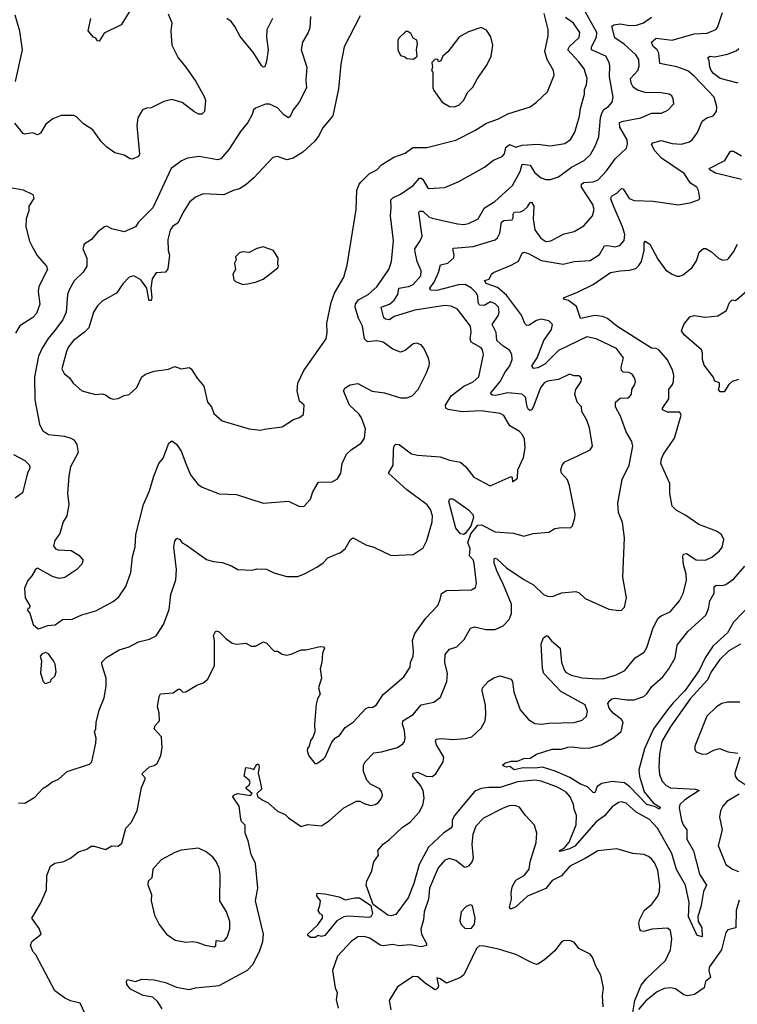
# Model space of a CAD drawing. Extents: x 1954678 to 2060275, y 904822 to 1016299.
# Tile 428 of 467: x 2050622 to 2055168, y 978850 to 985087. Entities that reach past the tile are written whole.
import ezdxf

# ---------------------------------------------------------------- set-up
doc = ezdxf.new("R2010")
doc.units = 0

msp = doc.modelspace()

# ---------------------------------------------------------------- linework, layer by layer
at = {"layer": '0CON20XD'}
for points in [[(2050615, 980126.2), (2050655.8, 980124.2), (2050717.9, 980162.1), (2050770.9, 980219.1), (2050797.2, 980232.8), (2050825, 980258), (2050867.5, 980275), (2050922.5, 980325), (2051065, 980371.8), (2051079.4, 980385), (2051104.1, 980504.1), (2051105.7, 980535.7), (2051096.7, 980575), (2051104, 980595), (2051106, 980635), (2051125.9, 980714.1), (2051158.3, 980791.7), (2051169.4, 980865), (2051170.6, 980915), (2051144.3, 980995), (2051143.1, 981016.9), (2051172.4, 981047.6), (2051253.3, 981095), (2051315, 981114.3), (2051375, 981145.8), (2051445, 981162.5), (2051485.7, 981184.3), (2051533.8, 981255), (2051568.3, 981351.7), (2051580.6, 981445), (2051611.7, 981538.3), (2051616.1, 981605), (2051598.5, 981745), (2051605, 981782.5), (2051618.3, 981801.7), (2051637.5, 981795), (2051652.1, 981772.1), (2051678.9, 981758.9), (2051805, 981668), (2051850, 981655), (2051905, 981649.2), (2051965, 981628), (2052005, 981603.8), (2052095, 981600), (2052125, 981608), (2052185, 981605.8), (2052233, 981583), (2052315, 981560), (2052385, 981558.8), (2052430.9, 981579.1), (2052505, 981618.8), (2052545, 981646.7), (2052575, 981677.5), (2052655, 981711.2), (2052683.3, 981735), (2052718.8, 981795), (2052735, 981804), (2052815, 981760.8), (2052865, 981746.2), (2052975, 981693.8), (2053115, 981698.8), (2053178.3, 981741.7), (2053202.3, 981787.7), (2053234.3, 981905), (2053238.1, 981945), (2053224.4, 981985), (2053203.1, 982013.1), (2053075, 982108.9), (2052958, 982215), (2052987.1, 982265), (2052990.5, 982365), (2052995, 982386.7), (2053005, 982398.8), (2053026.7, 982395), (2053105, 982335.8), (2053141.7, 982328.3), (2053285, 982317.1), (2053345, 982295.7), (2053415, 982284), (2053448.8, 982255), (2053499.7, 982189.7), (2053603.1, 982133.1), (2053735, 982192.5), (2053742.5, 982185), (2053745, 982160), (2053775, 982183.3), (2053777.5, 982235), (2053813.6, 982313.6), (2053824.2, 982375), (2053819.7, 982429.7), (2053807.8, 982457.8), (2053788.8, 982478.8), (2053726.9, 982515), (2053688.7, 982578.7), (2053665, 982591.9), (2053545, 982609.2), (2053425, 982602.7), (2053337, 982617), (2053320.8, 982625), (2053319.5, 982645), (2053355, 982704.4), (2053435.7, 982765), (2053495, 982791.8), (2053531.5, 982825), (2053560.9, 982965), (2053554.6, 982994.6), (2053545, 983008.6), (2053483.1, 983045), (2053476.5, 983065), (2053483.1, 983106.9), (2053478.5, 983145), (2053395, 983252.9), (2053355, 983272.7), (2053315, 983275.4), (2053125, 983247.4), (2052995, 983206.5), (2052965, 983186.2), (2052939.1, 983189.1), (2052929.1, 983199.1), (2052912.2, 983265), (2052965, 983285.7), (2052995, 983310.9), (2053016.7, 983345), (2053024.4, 983385.6), (2053085, 983396.7), (2053115, 983409.2), (2053162.5, 983465), (2053166.1, 983495), (2053141.1, 983555), (2053126.4, 983613.6), (2053126, 983635), (2053159.5, 983685), (2053170.9, 983715), (2053150, 983865), (2053155.6, 983874.4), (2053175, 983874.5), (2053215, 983838.2), (2053235, 983829.6), (2053395, 983793.8), (2053435, 983790), (2053465, 983795.5), (2053525.8, 983824.2), (2053566.1, 983893.9), (2053633.1, 983935), (2053744.7, 984035.3), (2053791.8, 984125), (2053805, 984170.5), (2053855, 984164.6), (2053885, 984116.5), (2053925, 984084.4), (2053955.7, 984074.3), (2053985.6, 984074.4), (2054035, 984092.2), (2054117.4, 984152.6), (2054198.1, 984195), (2054237.2, 984232.8), (2054267.3, 984285), (2054290.5, 984345), (2054300.9, 984465), (2054309.7, 984495), (2054323.3, 984516.7), (2054352.7, 984537.3), (2054376.3, 984563.6), (2054382.5, 984595), (2054357.9, 984725), (2054361.5, 984795), (2054356.7, 984815), (2054335, 984855.5), (2054245.3, 984895.3), (2054244.2, 984915), (2054276.1, 984975), (2054277.5, 985005), (2054205.6, 985135)], [(2051327.9, 985155), (2051265.7, 985055), (2051158.3, 985001.7), (2051125, 984950), (2051115, 984952.5), (2051105, 984970), (2051090, 984975), (2051056.7, 985015), (2051072, 985095)], [(2051525, 978822), (2051498, 978865), (2051466, 978895), (2051405, 978906.2), (2051324.3, 978945), (2051300, 978975), (2051298, 978995), (2051305, 979006.2), (2051355, 978993.8), (2051395, 979008.8), (2051475, 979004), (2051545, 978988.9), (2051615, 978958.1), (2051696.6, 978943.4), (2051735.6, 978954.4), (2051885, 978969.6), (2052065, 979065.8), (2052098.6, 979101.4), (2052141.4, 979185), (2052163, 979247), (2052165.7, 979295), (2052116.7, 979505), (2052130, 979585), (2052115, 979742.5), (2052088.6, 979798.6), (2052070.4, 979885), (2052050, 979935), (2052049.5, 979985), (2052027.6, 980007.6), (2052022.2, 980022.2), (2052013.5, 980105), (2051973.3, 980165), (2051977.5, 980175), (2052004.2, 980185.8), (2052085, 980173.3), (2052094, 980185), (2052060, 980215), (2052057.5, 980225), (2052075, 980238), (2052081.9, 980255), (2052075, 980270), (2052043.8, 980295), (2052055, 980350), (2052085, 980346.7), (2052105, 980337.5), (2052125, 980370), (2052135, 980370), (2052140, 980355), (2052133.8, 980315), (2052150, 980240), (2052155, 980213.3), (2052124, 980185), (2052131.4, 980165), (2052162.1, 980142.1), (2052196.9, 980126.9), (2052255, 980074.2), (2052303.2, 980053.2), (2052325, 980031.2), (2052405, 979976.7), (2052445, 979988), (2052535, 979980), (2052585, 980013.8), (2052675, 980094.2), (2052755, 980136), (2052777.3, 980137.3), (2052805, 980121.2), (2052845, 980108.8), (2052875, 980116.2), (2052895, 980128.8), (2052914, 980155), (2052920, 980175), (2052915.9, 980194.1), (2052904.5, 980214.5), (2052844.5, 980244.5), (2052820.3, 980270.3), (2052800.6, 980325), (2052800, 980365), (2052811.4, 980385), (2052865, 980441.9), (2052915, 980448.5), (2053015, 980477.1), (2053049.7, 980500.3), (2053060.8, 980515), (2053064.4, 980535), (2053060, 980585), (2053047.9, 980625), (2053050, 980645), (2053115.3, 980684.7), (2053165, 980746.7), (2053245, 980764.2), (2053288.1, 980795), (2053328.5, 980895), (2053332.1, 980945), (2053315.6, 981015), (2053317.1, 981065), (2053345, 981098.8), (2053391.2, 981115), (2053438.7, 981161.3), (2053478.3, 981231.7), (2053505, 981241.9), (2053575, 981223.3), (2053635, 981224.4), (2053685, 981246.7), (2053723.4, 981286.6), (2053738.1, 981325), (2053737.3, 981385), (2053687.6, 981507.6), (2053644, 981595), (2053628.9, 981645), (2053628.8, 981671.2), (2053635, 981676), (2053645, 981672), (2053705.4, 981615.4), (2053815, 981540), (2053876.3, 981506.4), (2053940.8, 981445), (2053965, 981434.4), (2053996.8, 981433.2), (2054055, 981455.7), (2054145, 981464), (2054165.8, 981455.8), (2054205, 981420), (2054355, 981352.5), (2054416.2, 981343.8), (2054435, 981347.5), (2054452.5, 981365), (2054466.2, 981425), (2054442, 981555), (2054454.2, 981804.2), (2054441.7, 981901.7), (2054414.6, 981964.6), (2054411.9, 982025), (2054438.9, 982175), (2054483.5, 982265), (2054506.7, 982385), (2054500.6, 982415), (2054464.5, 982475), (2054427.3, 982575), (2054395.6, 982634.4), (2054395.6, 982665), (2054425, 982688.9), (2054475, 982692.2), (2054485, 982698), (2054497.5, 982715), (2054500, 982745), (2054520, 982775), (2054522.9, 982795), (2054517.6, 982817.6), (2054502, 982842), (2054481.7, 982851.7), (2054444.6, 982854.6), (2054434.5, 982864.5), (2054432.1, 982885), (2054447.3, 982945), (2054403, 983003), (2054275, 983065.3), (2054215, 983078.4), (2054035, 982990.5), (2053948, 982905), (2053905, 982880.5), (2053876.6, 982876.6), (2053866.2, 982895), (2053900.4, 982945), (2053942.1, 983055), (2053990.6, 983125), (2053997.1, 983155), (2053975, 983178.5), (2053925, 983189.2), (2053895, 983180.9), (2053849.1, 983150.9), (2053835, 983150.5), (2053821.5, 983161.5), (2053800, 983215), (2053705, 983342.4), (2053649.5, 983389.5), (2053577.5, 983415), (2053567.5, 983435), (2053597, 983443), (2053610.6, 983475), (2053624.7, 983485.3), (2053735, 983530.8), (2053782.2, 983557.8), (2053805, 983606.7), (2053815, 983614), (2053845, 983605.6), (2053925, 983562.2), (2054065, 983537.8), (2054135, 983555.5), (2054235, 983561.2), (2054295, 983598.9), (2054326, 983654), (2054345, 983657.3), (2054395, 983648.8), (2054423.8, 983656.2), (2054451.2, 983688.8), (2054454.7, 983725), (2054441.6, 983775), (2054381.1, 983911.1), (2054367.5, 983952.5), (2054370.2, 983969.8), (2054405, 983988.5), (2054435, 984018), (2054445, 984014.2), (2054483.1, 983953.1), (2054515, 983940.6), (2054635, 983936.7), (2054795, 983914), (2054875, 983928), (2054923.3, 983945), (2054930, 983955), (2054922, 984005), (2054912, 984025), (2054871.7, 984051.7), (2054831.3, 984111.3), (2054688.6, 984208.6), (2054645.4, 984255), (2054624.4, 984295), (2054633.8, 984306.2), (2054685, 984321.1), (2054755, 984301.5), (2054815, 984297.5), (2054865, 984313.3), (2054881.4, 984325), (2054915, 984372), (2054946, 984444), (2054975, 984464.3), (2055015, 984476.7), (2055036.7, 984505), (2055038.8, 984535), (2055022.5, 984595), (2054984.6, 984634.6), (2054895, 984729.6), (2054855, 984762.9), (2054785, 984787.3), (2054678.3, 984808.3), (2054671.1, 984875), (2054659.4, 984895), (2054635.9, 984915.9), (2054623.8, 984945), (2054655, 984968.5), (2054755, 984957.9), (2054895, 984996.8), (2054977.9, 985002.1), (2055031.2, 985025), (2055042.9, 985037.1), (2055075, 985132)], [(2051563.6, 985123.6), (2051585.8, 985065.8), (2051578.8, 985015), (2051586, 984925), (2051626, 984845), (2051675.6, 984785), (2051737.3, 984695), (2051793.1, 984595), (2051800, 984575), (2051793.8, 984505), (2051775, 984488.8), (2051755, 984488), (2051725, 984504), (2051651.2, 984561.2), (2051585, 984580), (2051535, 984569.4), (2051455, 984529.2), (2051425, 984526), (2051400, 984515), (2051370.8, 984465), (2051363.6, 984416.4), (2051381.9, 984235), (2051375, 984220), (2051335, 984202.5), (2051322.5, 984205), (2051285, 984228.6), (2051225, 984243.8), (2051175, 984278.8), (2051138.8, 984315), (2051085, 984388.1), (2051027, 984427), (2050981.7, 984471.7), (2050965, 984480), (2050885, 984479.2), (2050831.7, 984458.3), (2050788.8, 984425), (2050753, 984367), (2050735, 984357.5), (2050705, 984370), (2050655, 984361.2), (2050645, 984366.2), (2050591.2, 984431.2)], [(2050595.6, 984695), (2050640.5, 984895), (2050623, 985013), (2050594.2, 985115)], [(2052465, 985106.7), (2052459.2, 985035), (2052449.2, 985005), (2052414.3, 984945), (2052406, 984895), (2052440.6, 984785), (2052435.5, 984705), (2052440, 984655), (2052393.3, 984565), (2052354.4, 984515), (2052335, 984473.3), (2052325, 984464.2), (2052295, 984483.8), (2052255, 984528.8), (2052205, 984551.5), (2052178.3, 984551.7), (2052115, 984526.2), (2052103.8, 984515), (2052095.6, 984485), (2052067.8, 984435), (2052021.7, 984378.3), (2051946.1, 984263.9), (2051895.4, 984204.6), (2051875, 984198.1), (2051759.1, 984220.9), (2051685, 984208.6), (2051646.7, 984193.3), (2051581.4, 984145), (2051464.6, 983895.4), (2051375, 983804.2), (2051355, 983773.8), (2051285, 983742.9), (2051205, 983761.2), (2051175, 983778.8), (2051160, 983775), (2051117.3, 983742.7), (2051077.5, 983695), (2051031.2, 983665), (2051022.5, 983635), (2051046.9, 983575), (2051046.9, 983525), (2051025, 983487.5), (2050968.1, 983431.9), (2050935.5, 983375), (2050924.6, 983345), (2050917, 983233), (2050895.5, 983185), (2050843.5, 983116.5), (2050803, 983067), (2050764.7, 983005.3), (2050741.8, 982955), (2050715.4, 982825), (2050718, 982678), (2050746.9, 982525), (2050765.7, 982485), (2050805, 982459.5), (2050905, 982447.8), (2050946.2, 982436.2), (2050966.1, 982426.1), (2050984.4, 982395), (2050992.2, 982345), (2050944.4, 982255), (2050932.5, 982195), (2050925.7, 982085), (2050934, 982015), (2050921.2, 981945), (2050896.7, 981905), (2050877.1, 981832.9), (2050845, 981787.5), (2050836.2, 981755), (2050850, 981735), (2050865, 981729.2), (2050947.5, 981725), (2050997.5, 981695), (2051022.5, 981665), (2051023, 981657), (2051015, 981637.5), (2050985, 981603.3), (2050907.4, 981552.6), (2050875, 981547.8), (2050835, 981556.9), (2050735, 981612.5), (2050722.5, 981605), (2050700, 981565), (2050673.8, 981535), (2050652.5, 981485), (2050656.7, 981425), (2050687, 981373), (2050685, 981360), (2050673, 981357), (2050672.5, 981345), (2050687, 981327), (2050707.5, 981255), (2050738.3, 981228.3), (2050755, 981232.5)], [(2051034.4, 978794.4), (2051006.3, 978856.3), (2050945, 978872.2), (2050905, 978890.8), (2050845.4, 978935), (2050725, 979163.3), (2050706, 979185), (2050690, 979225), (2050700.5, 979249.5), (2050757.5, 979295), (2050745, 979330), (2050700, 979395), (2050755, 979487.5), (2050792, 979575), (2050794, 979665), (2050816.7, 979725), (2050845, 979744.2), (2050902.5, 979755), (2050943.6, 979776.4), (2050995, 979816.2), (2051047, 979833), (2051075, 979852.5), (2051095, 979852.5), (2051165, 979831.2), (2051205, 979853.3), (2051245, 979852.5), (2051268.8, 979871.2), (2051294, 979965), (2051328.8, 980001.2), (2051366.2, 980075), (2051393.3, 980223.3), (2051416.2, 980275), (2051416.2, 980285), (2051398.8, 980305), (2051401.2, 980315), (2051443.8, 980355), (2051475, 980362), (2051493.8, 980375), (2051515.8, 980425), (2051524, 980475), (2051520, 980545), (2051474, 980595), (2051481.2, 980615), (2051508.8, 980645), (2051505.7, 980695.7), (2051495.8, 980735), (2051505, 980800), (2051515, 980816.2), (2051595, 980823.3), (2051626.1, 980846.1), (2051635.8, 980845.8), (2051655, 980826.7), (2051675, 980828.8), (2051745, 980871.2), (2051785, 980886.2), (2051815, 980910), (2051855.6, 980995), (2051855.9, 981154.1), (2051849.4, 981185), (2051863.8, 981216.2), (2051885, 981209.2), (2051927, 981167), (2051967.7, 981137.7), (2051995, 981132), (2052055, 981136.7), (2052089.5, 981119.5), (2052115, 981118), (2052166.1, 981146.1), (2052185, 981136.7), (2052235, 981087.5), (2052255, 981086.7), (2052285, 981068.8), (2052311.7, 981061.7), (2052342.3, 981067.7), (2052405, 981094.2), (2052435.8, 981094.2), (2052525, 981116), (2052547.5, 981115), (2052552.5, 981105), (2052540, 981075), (2052536, 981015), (2052526.2, 980975), (2052534.2, 980915), (2052515.9, 980854.1), (2052525.8, 980814.2), (2052508, 980785), (2052499.7, 980750.3), (2052489.2, 980625), (2052491.2, 980575), (2052479.5, 980540.5), (2052465, 980520), (2052456.7, 980485), (2052445, 980470), (2052444, 980455), (2052453, 980423), (2052492.5, 980375), (2052505, 980376), (2052546.2, 980403.9), (2052556.4, 980415), (2052599.5, 980510.5), (2052623.1, 980536.9), (2052647.2, 980552.8), (2052685, 980603.3), (2052735, 980637.5), (2052815, 980724), (2052835, 980731.2), (2052855, 980730), (2052880, 980745), (2052925, 980812), (2053055.4, 980924.6), (2053095.8, 980985), (2053097.5, 981015), (2053114.4, 981055), (2053117.8, 981087.8), (2053109.6, 981155), (2053125, 981199.4), (2053195, 981295.6), (2053271.4, 981375), (2053285.5, 981414.5), (2053295, 981451.2), (2053325, 981470), (2053484, 981476), (2053510, 981490), (2053515.6, 981515), (2053501.3, 981645), (2053493.8, 981665), (2053471.2, 981691.2), (2053476.7, 981735), (2053461.2, 981775), (2053479.9, 981830.1), (2053525, 981884.7), (2053547.6, 981887.6), (2053635, 981843.2), (2053750, 981835), (2053815, 981816.2), (2053875, 981832), (2053975, 981840.8), (2054013, 981863), (2054055, 981870), (2054111.7, 981868.3), (2054125, 981880), (2054139.3, 981930.7), (2054140, 981955), (2054105.7, 982135), (2054091.7, 982171.7), (2054054, 982215), (2054050.8, 982235), (2054059.2, 982265), (2054076, 982285), (2054162.9, 982327.1), (2054235, 982362), (2054250.8, 982385), (2054232.4, 982502.4), (2054215, 982550), (2054184.2, 982605), (2054180.8, 982635), (2054153, 982663), (2054138.6, 982715), (2054144.2, 982745), (2054178.8, 982795), (2054180.7, 982810.7), (2054175, 982822.5), (2054165, 982830), (2054135, 982831.2), (2054105, 982841.2), (2054035, 982806.9), (2053965, 982796.4), (2053945, 982785.5), (2053920.8, 982755), (2053875, 982632.5), (2053865, 982614.4), (2053855, 982611.9), (2053845, 982617.5), (2053836.4, 982635), (2053825.9, 982695.9), (2053805.2, 982715.2), (2053715, 982724), (2053635.3, 982705.3), (2053617.3, 982707.3), (2053606.9, 982715), (2053608.8, 982725), (2053665.3, 982795), (2053697.1, 982855), (2053727.5, 982895), (2053741.5, 982935), (2053738.9, 982965), (2053724, 982994), (2053685, 983019.6), (2053644.2, 983055), (2053640.4, 983105), (2053614.4, 983155), (2053654.4, 983215), (2053660.4, 983235), (2053654.6, 983265), (2053635, 983287.1), (2053605, 983300.4), (2053565, 983276.1), (2053535, 983279.1), (2053525.9, 983295), (2053524.3, 983335), (2053517, 983355), (2053485, 983386), (2053445, 983408.6), (2053402.5, 983407.5), (2053265, 983371.6), (2053225, 983373.5), (2053221.1, 983385), (2053246.8, 983423.2), (2053274.7, 983485), (2053287.1, 983532.9), (2053334.7, 983545.3), (2053371.9, 983578.1), (2053375.5, 983594.5), (2053365.8, 983634.2), (2053369.7, 983640.3), (2053495, 983650.9), (2053635, 983692.3), (2053648.8, 983705), (2053663.6, 983735), (2053673.3, 983805), (2053690, 983815), (2053740.9, 983819.1), (2053748.3, 983831.7), (2053748.8, 983855), (2053755, 983866.4), (2053795, 983870.2), (2053815, 983880.6), (2053838.1, 983901.9), (2053855, 983929.2), (2053865, 983930.8), (2053879.6, 983905), (2053874.7, 983825), (2053884.6, 983755), (2053923.3, 983703.2), (2053955, 983681.2), (2053986, 983685), (2054070.5, 983729.5), (2054135, 983744.4), (2054195, 983780), (2054250, 983845), (2054262.2, 983885), (2054253.5, 983915), (2054181.6, 984025), (2054180.4, 984045), (2054195, 984055.3), (2054255, 984060.6), (2054286.8, 984073.2), (2054340.4, 984129.6), (2054394.4, 984205.6), (2054466.2, 984273.8), (2054472.9, 984297.1), (2054469.6, 984325), (2054423.3, 984405), (2054421.5, 984435), (2054445, 984444.7), (2054556.7, 984465), (2054625, 984494.4), (2054687.5, 984495), (2054727.1, 984512.9), (2054765, 984553.3), (2054762.2, 984585), (2054752.9, 984605), (2054735.4, 984615.4), (2054685, 984623.3), (2054585, 984624.7), (2054535, 984640.8), (2054508.9, 984658.9), (2054495.9, 984685), (2054491.6, 984715), (2054538, 984765), (2054546.5, 984795), (2054544.7, 984835), (2054525.4, 984865), (2054452.4, 984932.4), (2054391.9, 984971.9), (2054373.3, 985045), (2054386.5, 985053.5), (2054425, 985061.1), (2054485, 985049.7), (2054528.5, 985051.5), (2054573, 985067), (2054625, 985102.6)], [(2050755, 981232.5), (2050800.7, 981249.3), (2050846.4, 981253.6), (2050893.6, 981286.4), (2050955, 981290), (2051015, 981316), (2051105, 981342.5), (2051215, 981401.2), (2051249.7, 981430.3), (2051295, 981496.7), (2051327.1, 981585), (2051336.2, 981685), (2051353, 981747), (2051358, 981825), (2051406.9, 982015), (2051445, 982102.5), (2051472.5, 982195), (2051504.4, 982275), (2051530.2, 982309.8), (2051566.7, 982405), (2051585, 982420), (2051615, 982398.8), (2051645, 982353.3), (2051674.6, 982274.6), (2051703.4, 982203.4), (2051751.2, 982145), (2051777.5, 982125), (2051885, 982083.8), (2051995, 982080), (2052165, 982023.8), (2052325, 982036.2), (2052395, 982003.8), (2052425, 982006.2), (2052465, 982050), (2052479.2, 982095), (2052515, 982156.2), (2052600.9, 982159.1), (2052635, 982178), (2052655.6, 982215), (2052665.6, 982275), (2052693.3, 982335), (2052724.3, 982365), (2052785.8, 982405), (2052805.7, 982435), (2052812.5, 982495), (2052787.9, 982565), (2052769.9, 982589.9), (2052711.9, 982645), (2052672.5, 982735), (2052683.8, 982755), (2052715, 982774.2), (2052765, 982782.5), (2052855, 982734.4), (2052933, 982723), (2053035, 982691.4), (2053075, 982691.9), (2053108, 982705), (2053145.4, 982744.6), (2053197.5, 982845), (2053215.8, 982894.2), (2053218.8, 982915), (2053211.7, 982941.7), (2053182.5, 983005), (2053165, 983026.7), (2053135, 983036.7), (2053115, 983033.3), (2053065, 982991.2), (2053035, 982980.8), (2052985, 983000.6), (2052925, 983043.3), (2052885, 983051.5), (2052826.2, 983046.2), (2052807.5, 983065), (2052793.3, 983145), (2052768.8, 983195), (2052747.9, 983265), (2052748.6, 983285), (2052767.5, 983312.5), (2052830.6, 983345), (2052884.4, 983395), (2052960, 983505), (2052978.2, 983555), (2052990.9, 983685), (2052970.5, 983845), (2052976.4, 983896.4), (2052973.5, 983945), (2052985, 983957.3), (2053035, 983982.2), (2053115, 984036.9), (2053155, 984082.7), (2053165, 984083.5), (2053175, 984074.5), (2053205, 984024), (2053215, 984017.1), (2053315, 984024.4), (2053405, 984061.4), (2053567.4, 984152.6), (2053623.8, 984196.2), (2053679.5, 984220.5), (2053692.9, 984237.1), (2053702.8, 984277.2), (2053725, 984295.9), (2053765, 984280), (2053805, 984290.8), (2053905, 984297.7), (2053985, 984287.3), (2054075, 984302.5), (2054111.8, 984328.2), (2054137.9, 984375), (2054167.7, 984475), (2054173.9, 984525), (2054200, 984615), (2054200.4, 984645), (2054212.2, 984675), (2054217.3, 984715), (2054197.1, 984775), (2054165, 984820), (2054094.7, 984895), (2054105, 984917.5), (2054167.3, 984972.7), (2054170.4, 985005), (2054129.7, 985065), (2054079.8, 985099.8)], [(2052778.2, 985111.8), (2052678.1, 984915), (2052656.9, 984805), (2052642.1, 984647.9), (2052605, 984477.5), (2052541.3, 984398.7), (2052520, 984355), (2052492.1, 984317.9), (2052415, 984247.5), (2052355, 984208.6), (2052315, 984198.6), (2052255, 984220), (2052225, 984213.8), (2052105, 984085.8), (2052055, 984041.4), (2052015, 984015.8), (2051975, 984005.7), (2051915, 983976.5), (2051785, 983982.9), (2051735, 983962.9), (2051698.3, 983931.7), (2051655, 983863.8), (2051623.3, 983796.7), (2051592.1, 983777.9), (2051576.4, 983753.6), (2051561.1, 983695), (2051561.9, 983625), (2051570.6, 983595), (2051561.2, 983508.8), (2051545, 983488), (2051487.1, 983482.9), (2051461.4, 983445), (2051452.5, 983385), (2051460, 983325), (2051455, 983307.5), (2051445, 983307.5), (2051441.2, 983315), (2051427.5, 983385), (2051389.7, 983439.7), (2051345, 983463.8), (2051315, 983456), (2051277.5, 983415), (2051235, 983353.8), (2051145, 983304.4), (2051114.4, 983275), (2051090, 983235), (2051060, 983135), (2051032.8, 983107.2), (2050963.5, 983055), (2050932.3, 983015), (2050918.8, 982985), (2050890, 982875), (2050903.3, 982845), (2050937.7, 982817.7), (2050960, 982785), (2051015, 982736), (2051102.7, 982712.7), (2051145, 982715.8), (2051165, 982711.2), (2051195, 982690), (2051215, 982683.8), (2051245, 982686.7), (2051285, 982706.2), (2051315, 982713.3), (2051365, 982757.5), (2051396.7, 982825), (2051418.3, 982841.7), (2051475, 982860), (2051565, 982873.3), (2051605, 982890), (2051645, 982876), (2051695, 982883.8), (2051708.8, 982875), (2051745.9, 982815.9), (2051788, 982765), (2051812.5, 982665), (2051836.2, 982635), (2051853, 982593), (2051905, 982546.7), (2052075, 982496), (2052145, 982487.5)], [(2052224.5, 985095), (2052186.9, 985023.1), (2052184.7, 984975.3), (2052195.3, 984895), (2052186.3, 984823.7), (2052175, 984787.5), (2052165, 984786.7), (2052155, 984796.7), (2052105.5, 984875), (2052019.3, 984979.3), (2051985, 985044), (2051960.8, 985075), (2051935, 985094.3)], [(2052145, 982487.5), (2052185, 982494), (2052285, 982506.7), (2052357.5, 982555), (2052395, 982567.5), (2052420, 982585), (2052423.3, 982645), (2052395, 982670), (2052380.8, 982735), (2052384.3, 982785), (2052422.9, 982865), (2052562.9, 983065), (2052570, 983105), (2052567.5, 983165), (2052594.4, 983295), (2052616.9, 983355), (2052675.6, 983455), (2052697.4, 983532.6), (2052754.1, 983884.1), (2052758.1, 984005), (2052771.9, 984045), (2052785, 984058.6), (2052838.3, 984111.7), (2052883.6, 984136.4), (2052915, 984167.5), (2052993.3, 984215), (2053065, 984242), (2053112.7, 984277.3), (2053202.1, 984277.9), (2053385, 984324.3), (2053505, 984384.3), (2053579.2, 984430.8), (2053655, 984458.6), (2053715, 984490.8), (2053855.6, 984534.4), (2053895, 984563.8), (2053965, 984630), (2054007.1, 984735), (2054004.2, 984765), (2053962.9, 984835), (2053947.8, 984885), (2053969.4, 984985), (2053968.9, 985025), (2053943.8, 985125)], [(2053115, 984837.5), (2053125, 984842.5), (2053140, 984855), (2053136.7, 984895), (2053142.5, 984935), (2053137, 984957), (2053115, 984970), (2053099.3, 984999.3), (2053081.7, 985011.7), (2053068.3, 985011.7), (2053025, 984970), (2053017.5, 984955), (2053017.5, 984895), (2053035, 984860), (2053061.7, 984851.7), (2053075, 984840), (2053115, 984837.5)], [(2053375, 984534.3), (2053404.3, 984545.7), (2053435, 984576.2), (2053460, 984625), (2053491.7, 984658.3), (2053522, 984715), (2053580.9, 984799.1), (2053609.2, 984855), (2053620, 984925), (2053607.5, 984977.5), (2053579.3, 985019.3), (2053546.4, 985036.4), (2053465, 985008.8), (2053422.7, 984987.3), (2053405, 984973.3), (2053335, 984882.5), (2053302.5, 984855), (2053290, 984825), (2053275, 984820), (2053270, 984835), (2053255, 984837.5), (2053233.8, 984815), (2053237.5, 984785), (2053230, 984765), (2053240, 984755), (2053238.8, 984655), (2053245, 984637.5), (2053299.2, 984565), (2053345, 984536.9), (2053375, 984534.3)], [(2055173.6, 984683.6), (2055060.5, 984715), (2055017.5, 984745), (2055002.7, 984765), (2054993.1, 984785), (2054990, 984825), (2054982.2, 984845), (2054993.9, 984856.1), (2055025, 984850.5), (2055105, 984868.5), (2055160, 984890), (2055177.8, 984905)], [(2055193.8, 984073.8), (2055030, 984115), (2054994.2, 984135), (2054988.8, 984145), (2055090, 984195), (2055125.5, 984254.5), (2055145, 984254.6), (2055193.8, 984225)], [(2050575, 984022), (2050645, 984008.8), (2050705, 983978.8), (2050710.8, 983955), (2050680.6, 983905), (2050680, 983875), (2050663.1, 983825), (2050661.9, 983775), (2050684.5, 983684.5), (2050700.5, 983650.5), (2050733.7, 983593.7), (2050792, 983525), (2050797.5, 983505), (2050743.4, 983396.6), (2050740, 983365), (2050750, 983285), (2050727.8, 983225), (2050705, 983199.5), (2050623.1, 983146.9), (2050595, 983100)], [(2052035, 983410), (2052065, 983413.3), (2052115, 983423.3), (2052165, 983442.5), (2052257.5, 983515), (2052262.5, 983525), (2052257.5, 983535), (2052260, 983575), (2052230, 983625), (2052165, 983647.5), (2052125, 983637.5), (2052075, 983612.5), (2052033, 983617), (2052015, 983610), (2051990, 983585), (2051992.5, 983565), (2051982.5, 983545), (2051990, 983505), (2051972.5, 983475), (2051978.3, 983438.3), (2051988.3, 983428.3), (2052035, 983410)], [(2055189.1, 981130.9), (2055115, 981088.7), (2055056.8, 981033.2), (2055003.4, 980955), (2054980.3, 980905), (2054870.3, 980785), (2054742, 980605), (2054690.4, 980515), (2054676, 980435), (2054671.5, 980355), (2054674.7, 980305), (2054692.8, 980262.8), (2054716.8, 980236.8), (2054745, 980221.6), (2054903, 980213), (2054925.8, 980205), (2054835.5, 980145), (2054804.4, 980115), (2054798.9, 980095), (2054814.6, 980015), (2054825, 979987.5), (2054848.8, 979955), (2054848.1, 979895), (2054891.2, 979821.2), (2054928.6, 979675), (2054973.3, 979605), (2054954, 979565), (2054940, 979475), (2054917.7, 979405), (2054920.5, 979375), (2054944.4, 979335), (2054945, 979277.5), (2054915, 979286.7), (2054908.8, 979295), (2054858.4, 979405), (2054862.2, 979495), (2054839.2, 979605), (2054782.9, 979702.9), (2054752.7, 979805), (2054662.8, 979965), (2054611.6, 980021.6), (2054526.4, 980066.4), (2054464, 980124), (2054435, 980132.5), (2054415, 980128.5), (2054375, 980101.1), (2054326, 980044), (2054274.6, 980005), (2054138.2, 979851.8), (2054105, 979833.8), (2054045, 979817.5), (2054042, 979825), (2054070.9, 979839.1), (2054102.7, 979877.3), (2054146.7, 979986.8), (2054148.7, 980045), (2054133.8, 980085), (2054130, 980115), (2054110, 980165), (2054085, 980193.5), (2054029.2, 980225), (2053925, 980263.9), (2053885, 980270), (2053775, 980259), (2053665, 980223.6), (2053595, 980222.5), (2053545, 980216.2), (2053505, 980200.4), (2053377.4, 980045), (2053362.8, 980015), (2053361.3, 979978.7), (2053354.2, 979965.8), (2053307.7, 979935), (2053212.4, 979845), (2053152.9, 979735), (2053118.5, 979615), (2053082.9, 979525), (2053005, 979418.6), (2052975, 979410.5), (2052955, 979414.6), (2052861.4, 979481.4), (2052817.1, 979605), (2052820.5, 979629.5), (2052852.5, 979695), (2052865, 979753.3), (2052895.7, 979794.3), (2052890, 979825), (2052924.2, 979865), (2052965, 979894.4), (2053048, 979972), (2053095, 980004.4), (2053152.3, 980067.7), (2053175, 980111.2), (2053184.5, 980155), (2053177.3, 980205), (2053161.5, 980235), (2053112.9, 980295), (2053115, 980313.3), (2053145, 980319.4), (2053196.7, 980295), (2053236.1, 980293.9), (2053259.2, 980310.8), (2053303.8, 980385), (2053310, 980415), (2053263.4, 980493.4), (2053256.5, 980515), (2053260.4, 980529.6), (2053295, 980534.5), (2053365, 980526.5), (2053445, 980532.9), (2053486.7, 980545), (2053545, 980600), (2053571.2, 980645), (2053575.7, 980685), (2053572.2, 980745), (2053552.5, 980835), (2053554, 980855), (2053593, 980897), (2053625, 980918.8), (2053665, 980930), (2053735, 980908.8), (2053744.3, 980894.3), (2053753.1, 980826.9), (2053793.3, 980715), (2053845, 980654.3), (2053885, 980628.6), (2053925, 980624.4), (2053975, 980631.2), (2054135, 980634.5), (2054185, 980648.9), (2054213.1, 980675), (2054219.5, 980705), (2054205, 980746.9), (2054051.1, 980831.1), (2053943.2, 980945), (2053933.8, 980976.2), (2053926.1, 981133.9), (2053939.5, 981170.5), (2053956.4, 981183.6), (2053965, 981183.8), (2053992, 981152), (2054046.2, 981105), (2054055.4, 981015), (2054072.9, 980965), (2054085, 980952.3), (2054115, 980935.8), (2054185, 980918.4), (2054285, 980910.6), (2054325, 980914.1), (2054396, 980934), (2054455, 980963.3), (2054521.4, 981045), (2054578.9, 981081.1), (2054595, 981110), (2054635.5, 981235), (2054666.9, 981295), (2054685, 981311.1), (2054743.8, 981335), (2054802, 981405), (2054825, 981452.5), (2054847.1, 981535), (2054843.5, 981575), (2054826.5, 981635), (2054822.9, 981685), (2054828, 981702), (2054845.6, 981705.6), (2054907.5, 981665), (2054966.5, 981663.5), (2055007.4, 981682.6), (2055055, 981722), (2055072, 981745), (2055082, 981795), (2055068.8, 981825), (2055036.3, 981846.3), (2054925, 981888.6), (2054843, 981947), (2054780.3, 981980.3), (2054756, 982005), (2054740, 982085), (2054739.7, 982149.7), (2054684.5, 982274.5), (2054687.8, 982305), (2054700.5, 982335), (2054770, 982435), (2054812.3, 982582.3), (2054805, 982600), (2054725, 982600), (2054693.8, 982615), (2054694.2, 982625), (2054735.3, 982684.7), (2054735.3, 982744.7), (2054758.2, 982775), (2054764.5, 982795), (2054765.6, 982834.4), (2054757, 982867), (2054725, 982932), (2054670.8, 982995), (2054655, 983003.3), (2054625, 983006.9), (2054404.3, 983144.3), (2054345, 983194.5), (2054314.4, 983205.6), (2054265, 983212.1), (2054175, 983193.8), (2054149.4, 983269.4), (2054098.7, 983308.7), (2054072.5, 983315), (2054067.5, 983325), (2054155, 983360), (2054255, 983409.5), (2054365, 983485.6), (2054425, 983496.4), (2054485, 983499.1), (2054525, 983510), (2054545, 983528.6), (2054560.7, 983555), (2054578.4, 983625), (2054577.8, 983672.2), (2054585, 983684), (2054615, 983664.2), (2054665, 983570.6), (2054715, 983500.9), (2054755, 983474.4), (2054785, 983462.9), (2054805, 983462.5), (2054825, 983470.8), (2054882.1, 983517.9), (2054909.8, 983560.2), (2054925.8, 983615), (2054955, 983637.1), (2054967.9, 983637.9), (2055005, 983615.8), (2055050, 983575), (2055075, 983562.5), (2055105, 983566.7), (2055115, 983576.7), (2055145, 983616.7), (2055168.8, 983665)], [(2055175, 982808.1), (2055135, 982795.7), (2055114.4, 982775.6), (2055085, 982730), (2055058.5, 982728.5), (2055048, 982745), (2055055.6, 982765), (2055055, 982786.7), (2055026.2, 982796.2), (2055016, 982825), (2054957.6, 982897.6), (2054947.3, 982935), (2054948.1, 982975), (2054941.4, 982995), (2054830.9, 983090.9), (2054814.3, 983115), (2054828.5, 983155), (2054867.5, 983205), (2054895, 983213.2), (2054965, 983202.2), (2055045, 983210), (2055100.6, 983245), (2055118.9, 983295), (2055135, 983312.5), (2055155, 983308.8), (2055165, 983314), (2055245, 983383.9)], [(2050582.2, 982332.2), (2050654.4, 982294.4), (2050684.2, 982265), (2050686.4, 982245), (2050672.2, 982215), (2050640.3, 982089.7), (2050594.3, 982055.7)], [(2053434.6, 981825.4), (2053415, 981830.7), (2053384, 981865), (2053341.5, 982035), (2053347.3, 982052.7), (2053365, 982052.2), (2053385, 982040), (2053465, 981982.5), (2053493.1, 981953.1), (2053496.2, 981933.8), (2053481, 981879), (2053445, 981831.5), (2053434.6, 981825.4)], [(2055274.1, 981405), (2055145, 981270), (2055106.3, 981203.7), (2055015, 981120.2), (2054963.5, 981045), (2054925.7, 980965), (2054835.5, 980835), (2054761, 980759), (2054725.8, 980714.2), (2054637, 980595), (2054581.1, 980468.9), (2054544.6, 980335), (2054548.9, 980295), (2054577.5, 980195), (2054635, 980125.8), (2054675, 980101.2), (2054680, 980095), (2054675, 980086.7), (2054643.1, 980103.1), (2054595, 980114.7), (2054488, 980228), (2054453.1, 980253.1), (2054375, 980260.7), (2054310.5, 980249.5), (2054281.1, 980228.9), (2054265, 980190), (2054255, 980192.5), (2054218.2, 980228.2), (2054175, 980244.2), (2054107.2, 980287.2), (2054015, 980327.3), (2053935, 980352.4), (2053885.8, 980345.8), (2053811.9, 980348.1), (2053755, 980336.2), (2053726.4, 980356.4), (2053707, 980353), (2053685, 980360), (2053681.2, 980365), (2053695, 980377.1), (2053735, 980390.8), (2053775, 980390), (2053815, 980407.5), (2053855, 980410), (2053895, 980434), (2053995, 980465.7), (2054055, 980465.8), (2054095, 980479.2), (2054125, 980481.4), (2054185, 980472.5), (2054235, 980474.3), (2054305, 980494.4), (2054385, 980540), (2054431.7, 980578.3), (2054444.5, 980635), (2054434.4, 980655), (2054382.2, 980695), (2054355.6, 980725), (2054347.5, 980755), (2054360, 980775), (2054374.2, 980785.8), (2054395, 980789.4), (2054467.9, 980777.9), (2054515, 980778.8), (2054575, 980799.6), (2054595, 980817.1), (2054626.8, 980863.2), (2054697.1, 980925), (2054734.6, 980975.4), (2054775.3, 981045), (2054786.2, 981125), (2054855, 981212.3), (2054969.6, 981315), (2054984.7, 981355), (2054993.6, 981405), (2055021.1, 981455), (2055020.7, 981495), (2055035, 981504.7), (2055075, 981502.6), (2055095, 981508.2), (2055145.4, 981545), (2055216, 981625)], [(2050783, 980883), (2050795, 980883.3), (2050820, 980895), (2050821.7, 980908.3), (2050845, 980927.5), (2050853.8, 980955), (2050846.7, 981005), (2050836.2, 981025), (2050805, 981070), (2050785, 981077.5), (2050765, 981070), (2050752.5, 981055), (2050760, 981025), (2050753.6, 980946.4), (2050770, 980895), (2050783, 980883)], [(2055185, 980764.3), (2055105, 980764.4), (2055070, 980755), (2055035.4, 980734.6), (2054974.7, 980675.3), (2054900, 980485), (2054898.8, 980465), (2054908.3, 980448.3), (2054945, 980434), (2054975, 980436), (2055019.7, 980460.3), (2055055, 980470), (2055109.4, 980449.4), (2055171.1, 980441.1)], [(2055184.4, 980415), (2055153.1, 980315), (2055155.6, 980295), (2055168, 980275), (2055242.5, 980225)], [(2055179.8, 980180.2), (2055101.2, 980135), (2055075.8, 980105), (2055061.9, 980075), (2055055.6, 980035), (2055073.1, 979955), (2055046, 979855), (2055096.3, 979736.3), (2055138.6, 979705), (2055175, 979691.8)], [(2054505.6, 979805.6), (2054405.7, 979835.7), (2054285, 979821.9), (2054205, 979773.6), (2054106.9, 979725), (2054055, 979663.5), (2053995, 979634.3), (2053955, 979583.3), (2053839.2, 979535), (2053765, 979468.1), (2053732.5, 979452.5), (2053724.4, 979465), (2053738.5, 979515), (2053735.4, 979555), (2053742.5, 979595), (2053764.7, 979635.3), (2053818.5, 979665), (2053850.4, 979705), (2053856.6, 979753.4), (2053893.1, 979875), (2053897.5, 979935), (2053883.8, 979985), (2053826.2, 980045), (2053789.1, 980099.1), (2053765, 980107.5), (2053728.3, 980108.3), (2053685, 980093.1), (2053561.3, 980028.7), (2053511.7, 979978.3), (2053493.5, 979925), (2053486.5, 979865), (2053494.4, 979775), (2053488.1, 979755), (2053465, 979725.7), (2053445, 979717.1), (2053435, 979720), (2053385, 979761.1), (2053345, 979773.5), (2053315, 979762.2), (2053272.7, 979715), (2053219.1, 979585), (2053212, 979515), (2053184.2, 979435.8), (2053180.9, 979385), (2053163.8, 979325), (2053168.2, 979295), (2053199.6, 979235), (2053198.5, 979221.5), (2053165, 979214.3), (2053095, 979227.2), (2053025, 979220), (2052985, 979229.2), (2052925, 979219.4), (2052905, 979225.6), (2052839.8, 979269.8), (2052805, 979280), (2052763.5, 979276.5), (2052722.1, 979247.9), (2052634.4, 979155), (2052603.1, 979065), (2052621.1, 978955), (2052634, 978925), (2052627.7, 978877.7), (2052640, 978825)], [(2051855, 979213.3), (2051865, 979220), (2051866.7, 979253.3), (2051905, 979248.9), (2051918.8, 979255), (2051935.7, 979274.3), (2051953, 979327), (2051952.9, 979375), (2051932, 979435), (2051890, 979505), (2051891.9, 979675), (2051885, 979712.5), (2051867.5, 979755), (2051845, 979782), (2051803.8, 979815), (2051755, 979838), (2051645, 979825.8), (2051605, 979812), (2051518.8, 979765), (2051466.2, 979705), (2051458.3, 979651.7), (2051435, 979630), (2051433.9, 979606.1), (2051458, 979545), (2051454.2, 979505), (2051477.1, 979415), (2051505.7, 979355), (2051552.9, 979295), (2051606.4, 979256.4), (2051675, 979244.3), (2051715, 979248.6), (2051745, 979244.2), (2051796.2, 979223.8), (2051855, 979213.3)], [(2054504.5, 978784.5), (2054518.2, 978875), (2054559.7, 978970.3), (2054589.7, 979010.3), (2054712.6, 979127.4), (2054745.6, 979195), (2054752.5, 979265), (2054745, 979317.5), (2054725, 979333.3), (2054625.6, 979325.6), (2054575, 979311.4), (2054557.5, 979315), (2054550, 979325), (2054544.2, 979365), (2054550.2, 979389.8), (2054578.1, 979445), (2054626.1, 979483.9), (2054664.6, 979535.4), (2054675.6, 979565), (2054678.1, 979605), (2054665, 979696.7), (2054645.6, 979745), (2054625, 979770.8), (2054605, 979786.9), (2054575, 979799.4), (2054505.6, 979805.6)], [(2052495, 979272.5), (2052464, 979274), (2052446.7, 979285), (2052446.7, 979295), (2052509.3, 979350.7), (2052540, 979395), (2052540, 979415), (2052525, 979422.5), (2052512.5, 979445), (2052524, 979475), (2052526.7, 979505), (2052505, 979537.5), (2052506.2, 979553.8), (2052555, 979550), (2052645, 979530), (2052685, 979512.2), (2052744.6, 979525.4), (2052775, 979524.4), (2052846.9, 979476.9), (2052856.6, 979425), (2052846.9, 979403.1), (2052835, 979399.2), (2052705, 979408.7), (2052675, 979403.2), (2052631.9, 979378.1), (2052555, 979285.8), (2052535, 979280), (2052513.9, 979286.1), (2052495, 979272.5)], [(2053445, 979331.2), (2053485, 979333.3), (2053502.3, 979357.7), (2053507.1, 979395), (2053493.3, 979463.3), (2053487.5, 979475), (2053475, 979480), (2053449.5, 979470.5), (2053419.2, 979435), (2053411.2, 979378.8), (2053418.8, 979355), (2053445, 979331.2)], [(2055180.7, 979509.3), (2055160.8, 979445), (2055158, 979335), (2055107.3, 979322.7), (2055094.4, 979305.6), (2055067.8, 979195), (2054990, 979085), (2054987.2, 979065), (2054999.2, 979020.8), (2054965.7, 978995), (2054957.2, 978955), (2054897.1, 978912.9), (2054853.3, 978903.3), (2054829.1, 978909.1), (2054777.2, 978947.2), (2054744.7, 978954.7), (2054705, 978950), (2054660.9, 978929.1), (2054587.7, 978872.3), (2054542.4, 978817.6)], [(2054319.4, 978835), (2054314.4, 978904.4), (2054320.6, 978955), (2054302.9, 979035), (2054270.6, 979095), (2054252.9, 979145), (2054235, 979166.7), (2054164.5, 979204.5), (2054135, 979243.3), (2054105, 979253.3), (2054067, 979253), (2054055, 979246.7), (2054011.2, 979188.8), (2053947.4, 979132.6), (2053905, 979104.3), (2053895, 979102.5), (2053864.4, 979114.4), (2053765, 979165.6), (2053655, 979199.2), (2053565, 979219.2), (2053535, 979220), (2053515, 979202.5), (2053435, 979036.2), (2053415, 979019.2), (2053325, 978983.8), (2053285, 979011.2), (2053265, 979016.7), (2053274.2, 978965), (2053269.4, 978950.6), (2053255, 978942.5), (2053192.2, 978982.2), (2053145, 979023.5), (2053115, 979026), (2053015, 978961.2), (2052962.5, 978875), (2052972.5, 978815)]]:
    msp.add_lwpolyline(points, dxfattribs=at)

doc.saveas('drawing.dxf')
